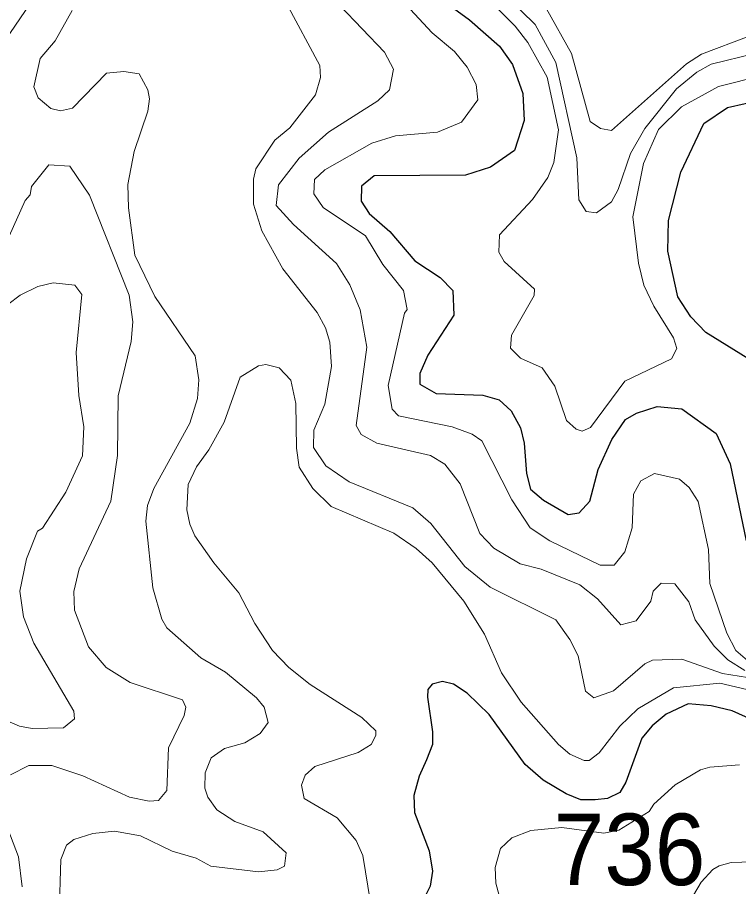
# Model space of a CAD drawing. Extents: x 673.3 to 698.5, y 6984.3 to 7012.3.
# Drawn here: x 676.484 to 677.291, y 7006.689 to 7007.661 of the extents above; entities that cross this region are included whole.
import ezdxf

# ---------------------------------------------------------------- set-up
doc = ezdxf.new("R2010")
doc.units = 0
doc.header["$LTSCALE"] = 0.032
doc.layers.add('1', color=7, linetype='Continuous', lineweight=25)
doc.layers.add('2', color=7, linetype='Continuous', lineweight=13)
doc.layers.add('21', color=7, linetype='Continuous')

msp = doc.modelspace()

# ---------------------------------------------------------------- linework, layer by layer
at = {"layer": '1'}
for points in [[(676.9053, 7007.7209), (676.9903, 7007.6585), (677.0238, 7007.629), (677.0385, 7007.6086), (677.0499, 7007.5761), (677.0515, 7007.546), (677.0405, 7007.5123), (677.0139, 7007.4937), (676.9859, 7007.4849), (676.8837, 7007.4841), (676.8693, 7007.4726), (676.8692, 7007.4559), (676.878, 7007.442)], [(677.3645, 7007.2411), (677.2546, 7007.3088), (677.2379, 7007.3263), (677.2232, 7007.3487), (677.2121, 7007.3999), (677.2128, 7007.4341), (677.2266, 7007.4881), (677.2526, 7007.5425), (677.2788, 7007.5606), (677.3185, 7007.5695)], [(676.878, 7007.442), (676.9011, 7007.4218), (676.9292, 7007.3891), (676.9573, 7007.3705), (676.9717, 7007.3558), (676.9726, 7007.3281), (676.9435, 7007.2833), (676.9345, 7007.263), (676.9346, 7007.251), (676.953, 7007.2406), (677.0051, 7007.2389), (677.0236, 7007.2335), (677.0367, 7007.2212), (677.0474, 7007.2022), (677.0516, 7007.1849), (677.054, 7007.1513), (677.0585, 7007.1336), (677.0729, 7007.1213), (677.1008, 7007.1054), (677.1128, 7007.1073), (677.1248, 7007.1201), (677.1344, 7007.1555), (677.1497, 7007.1891), (677.165, 7007.2114), (677.1772, 7007.2187), (677.2002, 7007.226), (677.228, 7007.2234), (677.2663, 7007.1958), (677.2821, 7007.1621), (677.2999, 7007.076)], [(677.31, 7006.8742), (677.2842, 7006.8856), (677.2606, 7006.8913), (677.2351, 7006.8934), (677.2102, 7006.882), (677.1947, 7006.869), (677.1831, 7006.8551), (677.1653, 7006.8058), (677.1583, 7006.7945), (677.1448, 7006.7876), (677.1308, 7006.7863), (677.1149, 7006.786), (677.0986, 7006.7928), (677.0728, 7006.8083), (677.0527, 7006.8258), (677.0121, 7006.8816), (676.9877, 7006.9055), (676.9722, 7006.9156), (676.9601, 7006.9186), (676.9485, 7006.9156), (676.9438, 7006.9097), (676.9433, 7006.901), (676.9487, 7006.8622), (676.9489, 7006.8481), (676.9423, 7006.831), (676.934, 7006.8125), (676.9279, 7006.791), (676.9286, 7006.7721), (676.9452, 7006.7292), (676.949, 7006.7064), (676.9464, 7006.6897), (676.9374, 7006.6719)]]:
    msp.add_lwpolyline(points, dxfattribs=at)
at = {"layer": '2'}
for points in [[(676.4704, 7007.6351), (676.5046, 7007.6859)], [(677.3108, 7006.9214), (677.2733, 7006.9276), (677.2277, 7006.9434), (677.1951, 7006.9424), (677.1866, 7006.9383), (677.1514, 7006.9082), (677.1293, 7006.9002), (677.12, 7006.9077), (677.1118, 7006.9474), (677.1027, 7006.9656), (677.087, 7006.9876), (677.0134, 7007.0241), (676.9852, 7007.0472), (676.947, 7007.0951), (676.927, 7007.1127), (676.8555, 7007.142), (676.8296, 7007.1596), (676.8156, 7007.1801), (676.8162, 7007.1995), (676.8282, 7007.2286), (676.8357, 7007.2709), (676.834, 7007.2982), (676.8291, 7007.3141), (676.8198, 7007.3313), (676.7815, 7007.3801), (676.7578, 7007.4225), (676.7487, 7007.4523), (676.7487, 7007.4803), (676.7511, 7007.4919), (676.7723, 7007.5238), (676.7892, 7007.5377), (676.8178, 7007.5745), (676.8235, 7007.594), (676.8227, 7007.6076), (676.7852, 7007.6774)], [(677.3176, 7007.5964), (677.2688, 7007.5841), (677.2276, 7007.5612), (677.2019, 7007.536), (677.1851, 7007.4979), (677.173, 7007.4383), (677.1795, 7007.3865), (677.1855, 7007.3618), (677.1965, 7007.3383), (677.2184, 7007.3027), (677.2224, 7007.2908), (677.2164, 7007.2792), (677.164, 7007.2544), (677.1256, 7007.2025), (677.1164, 7007.1984), (677.1095, 7007.2007), (677.0989, 7007.2106), (677.0857, 7007.2487), (677.0714, 7007.2693), (677.0472, 7007.2802), (677.0362, 7007.2913), (677.0374, 7007.3058), (677.0625, 7007.3504), (677.0629, 7007.3572), (677.029, 7007.3884), (677.0231, 7007.3988), (677.024, 7007.418), (677.0607, 7007.4574), (677.0779, 7007.4823), (677.0847, 7007.4989), (677.0899, 7007.5354), (677.077, 7007.5944), (677.0556, 7007.6331), (677.0414, 7007.6515), (677.0122, 7007.6805)], [(677.0321, 7007.6845), (677.0638, 7007.6532), (677.0869, 7007.6109), (677.1103, 7007.5041), (677.1125, 7007.4572), (677.1208, 7007.4443), (677.1323, 7007.4427), (677.1491, 7007.4548), (677.1566, 7007.4687), (677.1703, 7007.509), (677.1866, 7007.5368), (677.222, 7007.5812), (677.2448, 7007.5998), (677.2607, 7007.6089), (677.3094, 7007.6208)], [(676.5458, 7007.6689), (676.5266, 7007.6352), (676.5099, 7007.6154), (676.5027, 7007.5837), (676.5076, 7007.5714), (676.5218, 7007.5592), (676.5326, 7007.5566), (676.5462, 7007.5598), (676.5839, 7007.5989), (676.6033, 7007.6006), (676.6205, 7007.5981), (676.6305, 7007.5804), (676.6322, 7007.57), (676.6305, 7007.5563), (676.6151, 7007.5112), (676.6078, 7007.4745), (676.6086, 7007.4484), (676.6157, 7007.3952), (676.638, 7007.349), (676.6834, 7007.2829), (676.6875, 7007.2558), (676.6858, 7007.2351), (676.6773, 7007.2073), (676.6369, 7007.1345), (676.6298, 7007.1154), (676.6281, 7007.0979), (676.636, 7007.0233), (676.646, 7006.9884), (676.6516, 7006.9786), (676.6898, 7006.9451), (676.7174, 7006.929), (676.7519, 7006.9001), (676.7606, 7006.8897), (676.7649, 7006.8728), (676.7559, 7006.8603), (676.7388, 7006.85), (676.7163, 7006.8437), (676.7013, 7006.8331), (676.6946, 7006.8162), (676.694, 7006.7994), (676.6975, 7006.7892), (676.7077, 7006.775), (676.7275, 7006.7621), (676.7592, 7006.7503), (676.7851, 7006.7268), (676.7833, 7006.712), (676.7749, 7006.7078), (676.754, 7006.7058), (676.7008, 7006.7121), (676.6843, 7006.7209), (676.6577, 7006.7286), (676.6222, 7006.746), (676.5929, 7006.7512), (676.5689, 7006.7487), (676.5475, 7006.7417), (676.5394, 7006.7355), (676.5329, 7006.7193), (676.5311, 7006.6575)], [(676.8453, 7007.6744), (676.8952, 7007.6223), (676.9053, 7007.6035), (676.9008, 7007.5802), (676.8876, 7007.5678), (676.8325, 7007.5329), (676.7995, 7007.5039), (676.7765, 7007.4739), (676.7739, 7007.4509), (676.7934, 7007.4296), (676.8414, 7007.386), (676.8565, 7007.3621), (676.8681, 7007.3341), (676.8755, 7007.2925), (676.8635, 7007.2048), (676.8689, 7007.1947), (676.8865, 7007.1852), (676.9468, 7007.1712), (676.9626, 7007.1617), (676.9798, 7007.1397), (677.002, 7007.0842), (677.0176, 7007.0677), (677.0468, 7007.0502), (677.0706, 7007.0441), (677.1137, 7007.0267), (677.1336, 7007.011), (677.1596, 7006.9818), (677.1768, 7006.9863), (677.193, 7007.0083), (677.1957, 7007.0196), (677.2046, 7007.0286), (677.22, 7007.0278), (677.2356, 7007.0077), (677.2428, 7006.9875), (677.2642, 7006.9579), (677.2795, 7006.9426), (677.2984, 7006.9307)], [(676.9239, 7007.6703), (676.9486, 7007.6441), (676.9736, 7007.6231), (676.9876, 7007.6056), (676.9977, 7007.5861), (676.9994, 7007.5691), (676.9812, 7007.544), (676.9544, 7007.5329), (676.9074, 7007.5288), (676.8808, 7007.5204), (676.8282, 7007.4909), (676.8169, 7007.4801)], [(677.3033, 7007.6403), (677.2498, 7007.6201), (677.2332, 7007.6094), (677.149, 7007.5347), (677.1368, 7007.5371), (677.1252, 7007.5448), (677.1043, 7007.6207), (677.0766, 7007.6707)], [(676.4768, 7006.814), (676.497, 7006.8246), (676.523, 7006.8246), (676.5575, 7006.8129), (676.6097, 7006.7893), (676.6317, 7006.7846), (676.6421, 7006.7856), (676.6516, 7006.7965), (676.6534, 7006.8444), (676.6711, 7006.8804), (676.6727, 7006.8897), (676.6691, 7006.898), (676.6104, 7006.9175), (676.5838, 7006.9343), (676.5638, 7006.9572), (676.5483, 7006.9982), (676.5475, 7007.0193), (676.5535, 7007.0445), (676.5891, 7007.1203), (676.5963, 7007.1714), (676.5972, 7007.238), (676.6117, 7007.2986), (676.6135, 7007.3208), (676.6095, 7007.3507), (676.5652, 7007.4624), (676.5432, 7007.4949), (676.5197, 7007.4964), (676.5003, 7007.4723), (676.4985, 7007.4628), (676.4931, 7007.4565), (676.475, 7007.4164)], [(676.8169, 7007.4801), (676.8162, 7007.4641), (676.8264, 7007.4487), (676.874, 7007.4171), (676.8933, 7007.3847), (676.9165, 7007.3558), (676.9204, 7007.3346), (676.9175, 7007.3305), (676.8993, 7007.2494), (676.9036, 7007.223), (676.9109, 7007.2157), (676.9708, 7007.2035), (676.9931, 7007.1952), (677.0041, 7007.1876), (677.0377, 7007.1218), (677.0583, 7007.0905), (677.08, 7007.0757), (677.1366, 7007.0488), (677.1521, 7007.0487), (677.1642, 7007.0637), (677.1721, 7007.0904), (677.1737, 7007.1279), (677.1821, 7007.143), (677.1972, 7007.151), (677.2251, 7007.1449), (677.2362, 7007.1356), (677.2462, 7007.12), (677.2576, 7007.0663), (677.259, 7007.0283), (677.2783, 7006.9724), (677.2884, 7006.9532), (677.3038, 7006.9399)], [(676.4604, 7006.8799), (676.4867, 7006.8685), (676.5008, 7006.866), (676.536, 7006.8668), (676.5481, 7006.8766), (676.5474, 7006.8852), (676.5029, 7006.9615), (676.4913, 7006.991), (676.4872, 7007.0196), (676.4947, 7007.0556), (676.5069, 7007.0866), (676.5123, 7007.09), (676.5387, 7007.1301), (676.5572, 7007.1708), (676.5588, 7007.2035), (676.553, 7007.2384), (676.55, 7007.2866), (676.5563, 7007.3513), (676.5488, 7007.3618), (676.5245, 7007.3644), (676.5072, 7007.3602), (676.4873, 7007.3505), (676.4736, 7007.3402)], [(676.8796, 7006.6714), (676.8708, 7006.7239), (676.8633, 7006.7408), (676.842, 7006.7659), (676.8052, 7006.7875), (676.8023, 7006.8025), (676.8065, 7006.8138), (676.8171, 7006.8235), (676.8657, 7006.8393), (676.8801, 7006.8479), (676.8854, 7006.8581), (676.8854, 7006.8632), (676.8696, 7006.8784), (676.8119, 7006.915), (676.788, 7006.9343), (676.7697, 7006.9531), (676.7501, 7006.9835), (676.7322, 7007.0177), (676.704, 7007.0514), (676.6831, 7007.0815), (676.6774, 7007.0943), (676.6741, 7007.1106), (676.6755, 7007.1387), (676.6848, 7007.1586), (676.6985, 7007.1775), (676.7156, 7007.2087), (676.7336, 7007.2587), (676.7543, 7007.2715), (676.7625, 7007.2731), (676.7774, 7007.2692), (676.7902, 7007.2555), (676.7958, 7007.2294), (676.7967, 7007.1794), (676.7998, 7007.1582), (676.815, 7007.1343), (676.8353, 7007.1141), (676.9056, 7007.0843), (676.9306, 7007.0674), (676.9483, 7007.0514), (676.9839, 7007.0084), (677.007, 7006.9713), (677.0262, 7006.9281), (677.0481, 7006.8954), (677.0898, 7006.848), (677.1025, 7006.8374), (677.1186, 7006.8303), (677.124, 7006.8303), (677.1352, 7006.8388), (677.1583, 7006.8684), (677.1786, 7006.8878), (677.2185, 7006.9115), (677.2703, 7006.9165), (677.3261, 7006.9035)], [(677.027, 7006.6653), (677.0198, 7006.6929), (677.019, 7006.7105), (677.0248, 7006.7316), (677.0376, 7006.7437), (677.0589, 7006.7519), (677.0934, 7006.7551), (677.1407, 7006.7488), (677.1575, 7006.7524), (677.1913, 7006.7732), (677.1967, 7006.7813), (677.2204, 7006.8028), (677.2488, 7006.8199), (677.259, 7006.8229), (677.2922, 7006.8253)], [(676.4896, 7006.689), (676.4855, 7006.7226), (676.4666, 7006.7725)], [(677.3071, 7006.7169), (677.2831, 7006.7161), (677.2698, 7006.7125), (677.2625, 7006.7083), (677.2494, 7006.6942), (677.241, 7006.6795)]]:
    msp.add_lwpolyline(points, dxfattribs=at)

# ---------------------------------------------------------------- texts
at = {"layer": '21', "width": 0.95}
msp.add_text('736', height=0.08, dxfattribs=at).set_placement((677.0846, 7006.6908))

doc.saveas('drawing.dxf')
